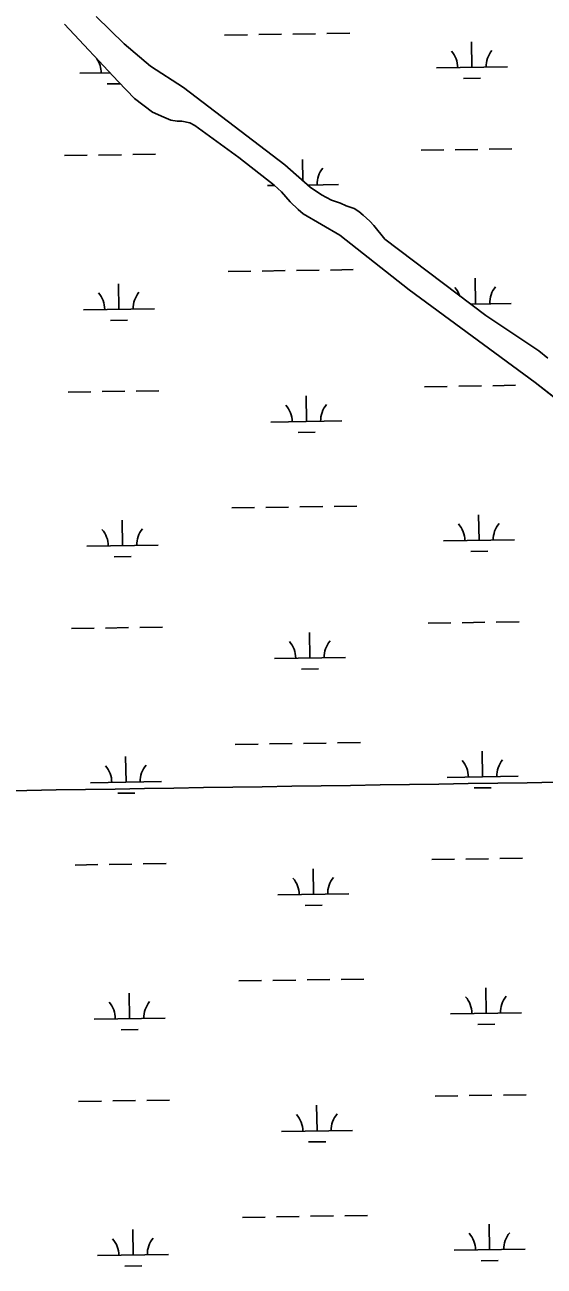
# Model space of a CAD drawing. Extents: x 3807117 to 3845308, y 337856 to 363736.
# Drawn here: x 3835267 to 3835998, y 349029 to 350775 of the extents above; entities that cross this region are included whole.
import ezdxf

# ---------------------------------------------------------------- set-up
doc = ezdxf.new("R2010")
doc.units = 0
for name, color, linetype in [('V-GRID-MAJR', 7, 'Continuous'), ('V-TOPO-SHOR', 7, 'Continuous'), ('V-WETL-SWMP', 7, 'Continuous')]:
    doc.layers.add(name, color=color, linetype=linetype)

msp = doc.modelspace()

# ---------------------------------------------------------------- linework, layer by layer
at = {"layer": 'V-GRID-MAJR'}
msp.add_spline([(3811276.9, 349341.6), (3816580.9, 349419.1), (3821885, 349497.4), (3827189, 349576.5), (3832493, 349656.3), (3837797, 349737), (3843101, 349818.4)], degree=3, dxfattribs=at)
at = {"layer": 'V-TOPO-SHOR'}
for points in [[(3836002.8, 350306.2), (3835990.3, 350316.6), (3835915.3, 350366.5), (3835773.4, 350473.6), (3835758, 350493), (3835752.3, 350499), (3835743, 350507.7), (3835736.7, 350512.6), (3835730, 350517), (3835718.9, 350520.9), (3835711.1, 350524.3), (3835698.5, 350528.8), (3835684.4, 350536), (3835668.2, 350547), (3835632.5, 350578.5), (3835490.1, 350687.2), (3835443.7, 350717.4), (3835406.3, 350748.5), (3835367, 350787)], [(3835322.4, 350776.2), (3835397.8, 350695.5), (3835421, 350671.7), (3835446.5, 350652.6), (3835462.2, 350645.3), (3835472.2, 350641.4), (3835481.1, 350639.6), (3835487.5, 350640), (3835499.1, 350637.6), (3835505.8, 350633.7), (3835567.7, 350588.9), (3835617.6, 350549.6), (3835628, 350540.3), (3835640.3, 350526.3), (3835651.2, 350515.4), (3835658.5, 350509.4), (3835710.1, 350479.6), (3835807.8, 350402.7), (3835985.1, 350272), (3836068.2, 350207.1)]]:
    msp.add_lwpolyline(points, dxfattribs=at)
at = {"layer": 'V-WETL-SWMP'}
for p, q in [((3835397.8, 350695.5), (3835322.4, 350776.2)), ((3835547.9, 350760.9), (3835579.9, 350761.4)), ((3835595.9, 350761.6), (3835627.9, 350762.1)), ((3835643.9, 350762.4), (3835675.9, 350762.8)), ((3835691.9, 350763.1), (3835723.9, 350763.6)), ((3835896, 350715.4), (3835895.4, 350751.4)), ((3835344.1, 350707.1), (3835386.4, 350707.8)), ((3835846, 350714.6), (3835946, 350716.1)), ((3835884.2, 350699.8), (3835908.2, 350700.1)), ((3835382.4, 350692.3), (3835400.7, 350692.5)), ((3835421, 350671.7), (3835397.8, 350695.5)), ((3835446.5, 350652.6), (3835421, 350671.7)), ((3835462.2, 350645.3), (3835446.5, 350652.6)), ((3835472.2, 350641.4), (3835462.2, 350645.3)), ((3835481.1, 350639.6), (3835472.2, 350641.4)), ((3835487.5, 350640), (3835481.1, 350639.6)), ((3835499.1, 350637.6), (3835487.5, 350640)), ((3835505.8, 350633.7), (3835499.1, 350637.6)), ((3835567.7, 350588.8), (3835505.8, 350633.7)), ((3835824.3, 350598.9), (3835856.3, 350599.4)), ((3835872.3, 350599.6), (3835904.3, 350600.1)), ((3835920.3, 350600.3), (3835952.3, 350600.8)), ((3835322.5, 350591.4), (3835354.5, 350591.8)), ((3835370.5, 350592.1), (3835402.5, 350592.6)), ((3835418.5, 350592.8), (3835450.5, 350593.3)), ((3835617.6, 350549.6), (3835567.7, 350588.8)), ((3835657.9, 350556.1), (3835657.4, 350585.9)), ((3835608, 350549.2), (3835617.9, 350549.3)), ((3835628, 350540.3), (3835617.6, 350549.6)), ((3835664.8, 350550), (3835708, 350550.7)), ((3835640.3, 350526.3), (3835628, 350540.3)), ((3835651.2, 350515.4), (3835640.3, 350526.3)), ((3835658.5, 350509.4), (3835651.2, 350515.4)), ((3835710.1, 350479.6), (3835658.5, 350509.4)), ((3835807.8, 350402.7), (3835710.1, 350479.6)), ((3835552.9, 350428.3), (3835584.9, 350428.8)), ((3835600.9, 350429), (3835632.9, 350429.5)), ((3835648.9, 350429.7), (3835680.9, 350430.2)), ((3835696.9, 350430.4), (3835728.9, 350430.9)), ((3835399.1, 350375.2), (3835398.6, 350411.2)), ((3835985.1, 350272), (3835807.8, 350402.7)), ((3835901, 350382.8), (3835900.4, 350418.8)), ((3835349.1, 350374.5), (3835449.1, 350376)), ((3835893.9, 350382.6), (3835951, 350383.5)), ((3835387.4, 350359.6), (3835411.3, 350360)), ((3835829.3, 350266.2), (3835861.3, 350266.7)), ((3835877.3, 350267), (3835909.3, 350267.4)), ((3835925.3, 350267.7), (3835957.3, 350268.2)), ((3836068.2, 350207.1), (3835985.1, 350272)), ((3835327.4, 350258.7), (3835359.4, 350259.2)), ((3835375.4, 350259.4), (3835407.4, 350259.9)), ((3835423.4, 350260.2), (3835455.4, 350260.6)), ((3835663, 350217.3), (3835662.4, 350253.3)), ((3835613, 350216.6), (3835712.9, 350218.1)), ((3835651.2, 350201.7), (3835675.2, 350202.1)), ((3835557.9, 350095.7), (3835589.9, 350096.1)), ((3835605.9, 350096.4), (3835637.9, 350096.8)), ((3835653.9, 350097.1), (3835685.9, 350097.6)), ((3835701.9, 350097.8), (3835733.9, 350098.3)), ((3835404.1, 350042.6), (3835403.6, 350078.6)), ((3835906, 350050.1), (3835905.4, 350086.1)), ((3835354.1, 350041.8), (3835454.1, 350043.3)), ((3835856, 350049.4), (3835955.9, 350050.9)), ((3835392.3, 350027), (3835416.3, 350027.3)), ((3835894.2, 350034.5), (3835918.2, 350034.9)), ((3835834.3, 349933.6), (3835866.3, 349934.1)), ((3835882.3, 349934.3), (3835914.3, 349934.8)), ((3835930.3, 349935), (3835962.3, 349935.5)), ((3835332.4, 349926.1), (3835364.4, 349926.6)), ((3835380.4, 349926.8), (3835412.4, 349927.3)), ((3835428.4, 349927.5), (3835460.4, 349928)), ((3835667.9, 349884.7), (3835667.4, 349920.7)), ((3835617.9, 349883.9), (3835717.9, 349885.4)), ((3835656.2, 349869.1), (3835680.2, 349869.4)), ((3835562.9, 349763), (3835594.9, 349763.5)), ((3835610.9, 349763.7), (3835642.9, 349764.2)), ((3835658.9, 349764.5), (3835690.9, 349764.9)), ((3835706.9, 349765.2), (3835738.9, 349765.6)), ((3835409.1, 349710), (3835408.5, 349746)), ((3835910.9, 349717.5), (3835910.4, 349753.5)), ((3835359.1, 349709.2), (3835459.1, 349710.7)), ((3835860.9, 349716.7), (3835960.9, 349718.2)), ((3835397.3, 349694.4), (3835421.3, 349694.7)), ((3835899.2, 349701.9), (3835923.2, 349702.2)), ((3835839.3, 349601), (3835871.3, 349601.4)), ((3835887.3, 349601.7), (3835919.3, 349602.2)), ((3835935.3, 349602.4), (3835967.3, 349602.9)), ((3835337.4, 349593.4), (3835369.4, 349593.9)), ((3835385.4, 349594.2), (3835417.4, 349594.6)), ((3835433.4, 349594.9), (3835465.4, 349595.4)), ((3835672.9, 349552), (3835672.4, 349588)), ((3835622.9, 349551.3), (3835722.9, 349552.8)), ((3835661.2, 349536.4), (3835685.1, 349536.8)), ((3835567.9, 349430.4), (3835599.9, 349430.9)), ((3835615.9, 349431.1), (3835647.9, 349431.6)), ((3835663.9, 349431.8), (3835695.9, 349432.3)), ((3835711.9, 349432.5), (3835743.9, 349433)), ((3835414.1, 349377.3), (3835413.5, 349413.3)), ((3835915.9, 349384.8), (3835915.4, 349420.8)), ((3835364.1, 349376.6), (3835464.1, 349378.1)), ((3835865.9, 349384.1), (3835965.9, 349385.6)), ((3835402.3, 349361.7), (3835426.3, 349362.1)), ((3835904.2, 349369.2), (3835928.2, 349369.6)), ((3835844.3, 349268.3), (3835876.2, 349268.8)), ((3835892.2, 349269), (3835924.2, 349269.5)), ((3835940.2, 349269.8), (3835972.2, 349270.2)), ((3835342.4, 349260.8), (3835374.4, 349261.3)), ((3835390.4, 349261.5), (3835422.4, 349262)), ((3835438.4, 349262.2), (3835470.4, 349262.7)), ((3835677.9, 349219.4), (3835677.4, 349255.4)), ((3835627.9, 349218.6), (3835727.9, 349220.1)), ((3835666.1, 349203.8), (3835690.1, 349204.1)), ((3835572.9, 349097.7), (3835604.9, 349098.2)), ((3835620.9, 349098.5), (3835652.9, 349098.9)), ((3835668.9, 349099.2), (3835700.9, 349099.7)), ((3835716.9, 349099.9), (3835748.8, 349100.4)), ((3835419.1, 349044.7), (3835418.5, 349080.7)), ((3835920.9, 349052.2), (3835920.4, 349088.2)), ((3835369.1, 349043.9), (3835469, 349045.4)), ((3835870.9, 349051.5), (3835970.9, 349053)), ((3835407.3, 349029.1), (3835431.3, 349029.4)), ((3835909.1, 349036.6), (3835933.1, 349037))]:
    msp.add_line(p, q, dxfattribs=at)
msp.add_lwpolyline([(3836002.8, 350306.2), (3835990.3, 350316.6), (3835915.3, 350366.5), (3835773.4, 350473.6), (3835758, 350493), (3835752.3, 350499), (3835743, 350507.7), (3835736.7, 350512.6), (3835730, 350517), (3835718.9, 350520.9), (3835711.1, 350524.3), (3835698.5, 350528.8), (3835684.4, 350536), (3835668.2, 350547), (3835632.5, 350578.5), (3835490.1, 350687.2), (3835443.7, 350717.4), (3835406.3, 350748.5), (3835367, 350787)], dxfattribs=at)
for centre, start, end in [((3835840.7, 350715), 0.0865, 41.6302), ((3835951.2, 350716.7), 140.0865, 181.6302), ((3835338.9, 350707.5), 0.0865, 34.3597), ((3835713.2, 350551.2), 140.0865, 181.6302), ((3835845.7, 350382.4), 18.9738, 41.6302), ((3835956.2, 350384.1), 140.0865, 181.6302), ((3835343.9, 350374.9), 0.0865, 41.6302), ((3835454.3, 350376.5), 140.0865, 181.6302), ((3835607.7, 350217), 0.0865, 41.6302), ((3835718.2, 350218.6), 140.0865, 181.6302), ((3835850.7, 350049.8), 0.0865, 41.6302), ((3835961.2, 350051.4), 140.0865, 181.6302), ((3835348.9, 350042.2), 0.0865, 41.6302), ((3835459.3, 350043.9), 140.0865, 181.6302), ((3835612.7, 349884.3), 0.0865, 41.6302), ((3835723.2, 349886), 140.0865, 181.6302), ((3835855.7, 349717.1), 0.0865, 41.6302), ((3835966.2, 349718.8), 140.0865, 181.6302), ((3835353.8, 349709.6), 0.0865, 41.6302), ((3835464.3, 349711.3), 140.0865, 181.6302), ((3835617.7, 349551.7), 0.0865, 41.6302), ((3835728.1, 349553.3), 140.0865, 181.6302), ((3835860.7, 349384.5), 0.0865, 41.6302), ((3835971.2, 349386.1), 140.0865, 181.6302), ((3835358.8, 349377), 0.0865, 41.6302), ((3835469.3, 349378.6), 140.0865, 181.6302), ((3835622.7, 349219), 0.0865, 41.6302), ((3835733.1, 349220.7), 140.0865, 181.6302), ((3835865.7, 349051.9), 0.0865, 41.6302), ((3835976.1, 349053.5), 140.0865, 181.6302), ((3835363.8, 349044.3), 0.0865, 41.6302), ((3835474.3, 349046), 140.0865, 181.6302)]:
    msp.add_arc(centre, 35.2, start, end, dxfattribs=at)

doc.saveas('drawing.dxf')
